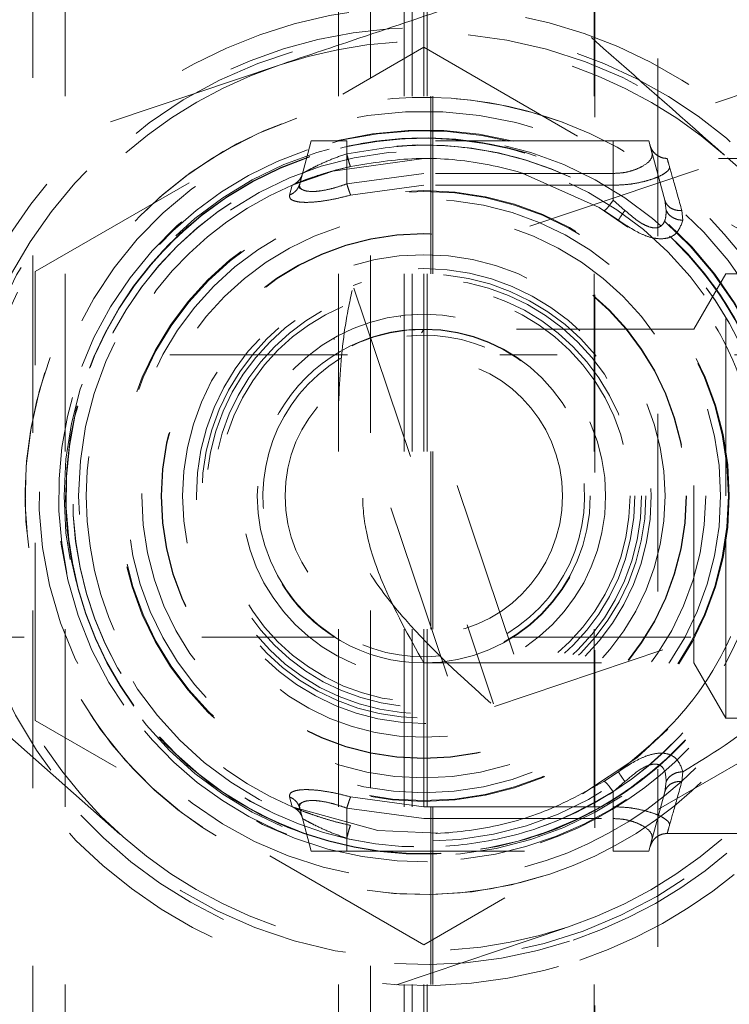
# Model space of a CAD drawing. Header units: inches. Extents: x 1880 to 2363, y -453 to -54.
# Tile 322 of 656: x 2039.729 to 2040.129, y -278.298 to -277.743. Entities that reach past the tile are written whole.
import ezdxf

# ---------------------------------------------------------------- set-up
doc = ezdxf.new("R2010")
doc.units = ezdxf.units.IN
doc.header["$LTSCALE"] = 0.5
doc.header["$MEASUREMENT"] = 0
doc.linetypes.add('HIDDEN', pattern=[0.22499999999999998, 0.15, -0.075])
for name, color, linetype in [('DIE-M-S', 8, 'Continuous'), ('DIE-M-S2', 1, 'Continuous'), ('DIE-M-S3', 8, 'Continuous'), ('SVD-M-S', 8, 'Continuous')]:
    doc.layers.add(name, color=color, linetype=linetype)

msp = doc.modelspace()

# ---------------------------------------------------------------- linework, layer by layer
at = {"layer": 'DIE-M-S', "linetype": 'HIDDEN', "lineweight": 18}
for p, q in [((2039.754819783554, -277.4863743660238), (2039.754819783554, -278.4863743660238)), ((2039.9087642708, -277.4863743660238), (2039.9087642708, -278.4863743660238)), ((2039.945836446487, -277.4863743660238), (2039.945836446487, -278.4863743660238)), ((2039.95025357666, -277.4863743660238), (2039.95025357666, -278.4863743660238)), ((2039.958731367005, -277.4863743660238), (2039.958731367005, -278.4863743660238)), ((2039.960670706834, -278.4863743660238), (2039.960670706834, -277.4863743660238)), ((2039.961792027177, -278.4863743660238), (2039.961792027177, -277.4863743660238)), ((2040.052792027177, -277.4863743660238), (2040.052792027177, -278.4863743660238))]:
    msp.add_line(p, q, dxfattribs=at)
at = {"layer": 'DIE-M-S2', "linetype": 'HIDDEN', "lineweight": 18}
for p, q in [((2039.736792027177, -277.4759039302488), (2039.736792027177, -278.4863743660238)), ((2039.926792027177, -277.4759039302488), (2039.926792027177, -278.4863743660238)), ((2039.956792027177, -277.4863743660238), (2039.956792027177, -278.4863743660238))]:
    msp.add_line(p, q, dxfattribs=at)
at = {"layer": 'DIE-M-S3', "linetype": 'HIDDEN', "lineweight": 18}
for p, q in [((2040.053051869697, -277.4981853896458), (2040.053051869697, -278.5257444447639)), ((2040.088484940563, -277.5651145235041), (2040.088484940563, -278.6832247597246))]:
    msp.add_line(p, q, dxfattribs=at)
at = {"layer": 'SVD-M-S', "linetype": 'HIDDEN', "lineweight": 18}
for p, q in [((2040.680109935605, -277.6364659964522), (2039.916978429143, -277.8928843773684)), ((2039.738042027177, -277.8850789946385), (2039.956792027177, -277.7587836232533)), ((2039.956792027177, -277.7587836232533), (2040.175542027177, -277.8850789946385)), ((2039.875283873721, -277.7687964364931), (2039.778324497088, -277.8013755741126)), ((2040.179947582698, -277.7702597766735), (2040.121018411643, -277.7900604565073)), ((2039.886960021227, -277.8356277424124), (2039.89345869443, -277.8113743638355)), ((2039.913458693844, -277.8113743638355), (2039.89345869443, -277.8113743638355)), ((2039.913458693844, -277.8113743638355), (2039.913459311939, -277.8356273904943)), ((2040.063458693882, -277.8113743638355), (2039.913458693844, -277.8113743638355)), ((2039.913458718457, -277.8187134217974), (2039.913458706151, -277.8113743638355)), ((2040.063458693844, -277.8113743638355), (2040.063457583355, -277.8447807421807)), ((2040.063458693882, -277.8297659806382), (2040.063458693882, -277.8113743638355)), ((2040.083458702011, -277.8113743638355), (2040.063458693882, -277.8113743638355)), ((2040.085425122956, -277.8187131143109), (2040.083458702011, -277.8113743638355)), ((2040.09240991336, -277.8447807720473), (2040.083458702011, -277.8113743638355)), ((2039.956792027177, -277.8213743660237), (2039.905530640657, -277.8284200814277)), ((2039.962747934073, -277.8214677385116), (2039.956792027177, -277.8213743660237)), ((2040.222676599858, -277.8213743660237), (2040.093920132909, -277.8213743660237)), ((2040.202810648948, -277.8871769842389), (2040.12611659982, -277.8194972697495)), ((2039.905530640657, -277.8284200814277), (2039.882758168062, -277.8363915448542)), ((2039.888530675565, -277.8297659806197), (2039.886960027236, -277.8356277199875)), ((2039.956792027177, -277.8297659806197), (2039.913459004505, -277.835627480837)), ((2040.06345865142, -277.8297659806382), (2039.956792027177, -277.8297659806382)), ((2040.055512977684, -277.84903467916), (2040.012267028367, -277.8296533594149)), ((2039.881275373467, -277.8419561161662), (2039.882767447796, -277.8363876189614)), ((2039.956792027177, -277.8363876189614), (2039.915625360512, -277.8419561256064)), ((2040.063458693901, -277.8363876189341), (2039.956792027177, -277.8363876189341)), ((2040.07003129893, -277.8505578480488), (2040.063457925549, -277.8447810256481)), ((2040.093241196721, -277.8505576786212), (2040.092410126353, -277.8447815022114)), ((2040.071660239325, -277.8600294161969), (2040.055512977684, -277.84903467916)), ((2040.058125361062, -277.8506523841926), (2040.06634320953, -277.8561373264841)), ((2040.102673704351, -277.8561399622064), (2040.102069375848, -277.850652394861)), ((2039.996605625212, -278.1298643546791), (2040.759737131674, -277.8734459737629)), ((2039.738042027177, -278.137669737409), (2039.738042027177, -277.8850789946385)), ((2040.126789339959, -277.8863743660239), (2040.108891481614, -277.9173743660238)), ((2040.126789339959, -278.0113743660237), (2040.126789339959, -277.8863743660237)), ((2040.800789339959, -277.8863743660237), (2040.126789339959, -277.8863743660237)), ((2039.917465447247, -277.8943338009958), (2039.996118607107, -278.1284149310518)), ((2040.007446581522, -278.1003245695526), (2039.943457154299, -277.9098844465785)), ((2040.108891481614, -277.9173743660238), (2039.956792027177, -277.9173743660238)), ((2040.108891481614, -278.1053743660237), (2040.108891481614, -277.9173743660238)), ((2039.970126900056, -278.112864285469), (2039.906137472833, -277.922424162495)), ((2039.91391001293, -277.9318743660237), (2039.231792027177, -277.9318743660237)), ((2040.231792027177, -277.9318743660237), (2039.999674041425, -277.9318743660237)), ((2040.126789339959, -278.1363743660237), (2040.126789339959, -278.0113743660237)), ((2039.231792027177, -278.0908743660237), (2039.906544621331, -278.0908743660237)), ((2040.007039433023, -278.0908743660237), (2040.231792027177, -278.0908743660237)), ((2039.956792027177, -278.1053743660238), (2040.108891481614, -278.1053743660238)), ((2040.108891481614, -278.1053743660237), (2040.126789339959, -278.1363743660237)), ((2039.710773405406, -278.1355717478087), (2039.787467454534, -278.203251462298)), ((2039.956792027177, -278.2639651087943), (2039.738042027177, -278.137669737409)), ((2040.175542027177, -278.137669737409), (2039.956792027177, -278.2639651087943)), ((2040.126789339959, -278.1363743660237), (2040.800789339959, -278.1363743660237)), ((2040.076698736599, -278.1587595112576), (2040.094221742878, -278.1425729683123)), ((2040.046049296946, -278.1791037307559), (2040.076698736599, -278.1587595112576)), ((2040.066343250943, -278.1666113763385), (2040.05812536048, -278.1720963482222)), ((2040.102069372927, -278.1720963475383), (2040.102673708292, -278.166608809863)), ((2040.063458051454, -278.1779676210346), (2040.070031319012, -278.1721908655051)), ((2040.092410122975, -278.1779672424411), (2040.093241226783, -278.1721910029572)), ((2040.063457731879, -278.1779678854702), (2040.063458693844, -278.211374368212)), ((2040.092409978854, -278.1779677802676), (2040.083458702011, -278.211374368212)), ((2039.882767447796, -278.1863611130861), (2039.881275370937, -278.1807926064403)), ((2039.91562540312, -278.1807926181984), (2039.956792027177, -278.1863611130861)), ((2039.882767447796, -278.1863611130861), (2039.930920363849, -278.1996046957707)), ((2039.88696000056, -278.1871209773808), (2039.893458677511, -278.2113743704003)), ((2039.886960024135, -278.187121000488), (2039.888530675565, -278.1929827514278)), ((2039.913459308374, -278.187121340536), (2039.913458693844, -278.211374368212)), ((2039.956792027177, -278.1929827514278), (2039.913459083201, -278.1871212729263)), ((2039.956792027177, -278.1863611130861), (2040.063458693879, -278.1863611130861)), ((2039.956792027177, -278.1929827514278), (2040.063458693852, -278.1929827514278)), ((2040.063458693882, -278.1929827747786), (2040.063458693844, -278.211374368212)), ((2039.930920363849, -278.1996046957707), (2039.964619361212, -278.2012130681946)), ((2040.09391957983, -278.2013743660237), (2040.222676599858, -278.2013743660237)), ((2039.913458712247, -278.2040353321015), (2039.913458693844, -278.2113743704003)), ((2040.085425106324, -278.2040356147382), (2040.083458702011, -278.211374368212)), ((2040.085277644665, -278.2061614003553), (2040.084054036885, -278.2091851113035)), ((2039.913458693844, -278.211374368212), (2039.893458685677, -278.2113743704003)), ((2039.913458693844, -278.211374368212), (2040.063458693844, -278.211374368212)), ((2040.063458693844, -278.211374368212), (2040.083458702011, -278.211374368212)), ((2039.941340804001, -278.2865314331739), (2040.038300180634, -278.2539522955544))]:
    msp.add_line(p, q, dxfattribs=at)
for radius in [0.2025000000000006, 0.1943379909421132, 0.1719881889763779, 0.1715, 0.1671038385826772, 0.1587499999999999, 0.1478524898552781, 0.1476377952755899, 0.1358430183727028, 0.1280397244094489, 0.1249999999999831, 0.1225826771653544, 0.1188744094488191, 0.1160905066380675, 0.1023622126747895, 0.09375, 0.07812499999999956]:
    msp.add_circle((2039.956792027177, -278.0113743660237), radius, dxfattribs=at)
for centre, radius, start, end in [((2039.956792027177, -278.0113743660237), 0.2755905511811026, 15.6368059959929, 288.5727664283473), ((2039.956792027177, -278.0113743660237), 0.2637795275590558, 5.689513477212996, 288.5727664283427), ((2039.956792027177, -278.0113743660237), 0.2608267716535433, 18.57276642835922, 346.1886775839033), ((2039.956792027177, -278.0113743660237), 0.255905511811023, 48.5727664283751, 108.5727664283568), ((2039.956792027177, -278.0113743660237), 0.255905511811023, 108.5727664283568, 168.5727664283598), ((2039.956792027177, -278.0113743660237), 0.2244094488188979, 8.731153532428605, 288.572766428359), ((2039.956792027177, -278.0113743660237), 0.2244094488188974, 18.57276642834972, 108.572766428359), ((2039.956792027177, -278.0113743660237), 0.2165354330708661, 20.56006547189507, 288.5727664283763), ((2039.956792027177, -278.0113743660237), 0.2244094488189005, 108.572766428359, 288.572766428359), ((2039.956792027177, -278.0113743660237), 0.2059571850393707, 20.13083613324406, 288.572766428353), ((2039.956792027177, -278.0113743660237), 0.2059571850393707, 20.13083613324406, 288.572766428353), ((2039.956792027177, -278.0113743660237), 0.2055660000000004, 20.82884172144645, 108.5727664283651), ((2039.956792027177, -278.0113743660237), 0.2016080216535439, 16.94353678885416, 288.5727664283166), ((2039.956792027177, -278.0113743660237), 0.2016080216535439, 16.94353678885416, 288.5727664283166), ((2039.956792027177, -278.0113743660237), 0.2013989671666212, 16.64802335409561, 288.5727664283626), ((2039.956792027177, -278.0113743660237), 0.201614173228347, 14.88425864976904, 108.5727664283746), ((2039.956792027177, -278.0113743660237), 0.201614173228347, 14.88425864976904, 108.5727664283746), ((2039.956792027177, -278.0113743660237), 0.2014107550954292, 18.13649090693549, 108.5727664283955), ((2039.956792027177, -278.0113743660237), 0.2055660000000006, 108.5727664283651, 345.0888317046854), ((2039.956792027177, -278.0113743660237), 0.1976556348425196, 7.419548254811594, 288.572766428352), ((2039.956792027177, -278.0113743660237), 0.1976556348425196, 7.419548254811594, 288.572766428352), ((2039.956792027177, -278.0113743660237), 0.1976107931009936, 7.308720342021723, 288.5727664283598), ((2039.956792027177, -278.0113743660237), 0.201614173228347, 108.5727664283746, 339.2625875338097), ((2039.956792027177, -278.0113743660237), 0.201614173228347, 108.5727664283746, 339.2625875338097), ((2039.956792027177, -278.0113743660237), 0.2014107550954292, 108.5727664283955, 343.8428963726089), ((2039.956792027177, -278.0113743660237), 0.2559055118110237, 11.04191733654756, 48.5727664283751), ((2039.878871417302, -277.8271777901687), 0.0100000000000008, 292.9298022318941, 344.9999999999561), ((2039.956792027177, -278.0113743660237), 0.1900000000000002, 112.9298022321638, 247.0701977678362), ((2039.956792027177, -278.0113743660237), 0.09400000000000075, 89.9999981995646, 270), ((2039.956792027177, -278.0113743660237), 0.09400000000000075, 270, 89.9999981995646), ((2039.956792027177, -278.0113743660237), 0.09055118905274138, 301.1286231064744, 96.01690975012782), ((2039.956792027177, -278.0113743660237), 0.09055118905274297, 121.1286231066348, 276.0169097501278), ((2039.956792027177, -278.0113743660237), 0.2559055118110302, 168.5727664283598, 228.5727664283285), ((2039.956792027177, -278.0113743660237), 0.1976107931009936, 288.5727664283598, 344.9071938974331), ((2039.956792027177, -278.0113743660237), 0.255905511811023, 288.5727664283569, 348.5727664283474), ((2039.956792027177, -278.0113743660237), 0.1976556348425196, 288.572766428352, 344.8235723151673), ((2039.956792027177, -278.0113743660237), 0.1976556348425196, 288.572766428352, 344.8235723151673), ((2039.956792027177, -278.0113743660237), 0.201398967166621, 288.5727664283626, 343.8039968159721), ((2039.956792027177, -278.0113743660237), 0.2637795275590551, 288.5727664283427, 346.8594548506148), ((2039.956792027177, -278.0113743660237), 0.2165354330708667, 288.5727664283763, 342.2364343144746), ((2039.956792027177, -278.0113743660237), 0.2244094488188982, 288.572766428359, 342.6952975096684), ((2039.956792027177, -278.0113743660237), 0.2755905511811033, 288.5727664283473, 344.6853891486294), ((2039.956792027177, -278.0113743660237), 0.2016080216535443, 288.5727664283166, 338.4338658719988), ((2039.956792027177, -278.0113743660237), 0.2016080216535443, 288.5727664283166, 338.4338658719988), ((2039.956792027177, -278.0113743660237), 0.2059571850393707, 288.572766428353, 338.0745972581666), ((2039.956792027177, -278.0113743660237), 0.2059571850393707, 288.572766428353, 338.0745972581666), ((2039.878871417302, -278.1955709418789), 0.01000000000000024, 15.00019235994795, 67.07019776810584), ((2039.956792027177, -278.0113743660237), 0.2559055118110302, 228.5727664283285, 288.5727664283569)]:
    msp.add_arc(centre, radius, start, end, dxfattribs=at)
for points, knots in [([(2039.972243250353, -277.7362172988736), (2039.952691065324, -277.7427869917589), (2039.920611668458, -277.7535659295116), (2039.888013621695, -277.7645191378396), (2039.875283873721, -277.7687964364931)], [0, 0, 0, 0, 0.6094935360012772, 1, 1, 1, 1]), ([(2040.12611659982, -277.8194972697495), (2040.12348841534, -277.8171779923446), (2040.097744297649, -277.7944597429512), (2040.072283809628, -277.7719917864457), (2040.049422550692, -277.7518175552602)], [0, 0, 0, 0, 0.102088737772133, 1, 1, 1, 1]), ([(2040.084170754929, -277.8140318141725), (2040.084169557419, -277.8140273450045), (2040.083911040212, -277.813062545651), (2040.084669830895, -277.8158943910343), (2040.085425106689, -277.8187131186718)], [0, 0, 0, 0, 0.004632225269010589, 1, 1, 1, 1]), ([(2039.888530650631, -277.8297660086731), (2039.888632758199, -277.8297064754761), (2039.888842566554, -277.8295841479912), (2039.890449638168, -277.8287023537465), (2039.892920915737, -277.8273650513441), (2039.897210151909, -277.8252009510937), (2039.904131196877, -277.8219624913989), (2039.910358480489, -277.8197933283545), (2039.913458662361, -277.8187134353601)], [0, 0, 0, 0, 0.1201399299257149, 0.246860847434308, 0.3613044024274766, 0.4978622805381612, 0.7500164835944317, 1, 1, 1, 1]), ([(2039.913458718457, -277.8187134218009), (2039.926295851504, -277.8166083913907), (2039.951955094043, -277.81240079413), (2039.991093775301, -277.8158036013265), (2040.029204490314, -277.825780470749), (2040.051999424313, -277.8384248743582), (2040.063457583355, -277.844780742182)], [0, 0, 0, 0, 0.2489015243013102, 0.4975117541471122, 0.7474179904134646, 1, 1, 1, 1]), ([(2039.915625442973, -277.8258878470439), (2039.915544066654, -277.8258051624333), (2039.915376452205, -277.8256348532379), (2039.914854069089, -277.8240717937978), (2039.914191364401, -277.8217141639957), (2039.913698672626, -277.8196961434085), (2039.913458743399, -277.8187134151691)], [0, 0, 0, 0, 0.2420091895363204, 0.498477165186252, 0.7557702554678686, 0.9999999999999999, 0.9999999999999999, 0.9999999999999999, 0.9999999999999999]), ([(2040.085425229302, -277.8187135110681), (2040.085334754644, -277.8197934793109), (2040.085153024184, -277.8219627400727), (2040.08118908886, -277.8252009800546), (2040.076705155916, -277.8273648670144), (2040.072645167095, -277.8287023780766), (2040.06823867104, -277.829585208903), (2040.065022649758, -277.8297068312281), (2040.063458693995, -277.8297659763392)], [0, 0, 0, 0, 0.2499934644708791, 0.5021453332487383, 0.6386765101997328, 0.7531578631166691, 0.8799603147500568, 1, 1, 1, 1]), ([(2040.084054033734, -277.8135636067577), (2040.084386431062, -277.81461802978), (2040.085071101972, -277.8167899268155), (2040.086715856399, -277.818368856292), (2040.087562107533, -277.8191812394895)], [0, 0, 0, 0, 0.4854848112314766, 1, 1, 1, 1]), ([(2039.915625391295, -277.8258876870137), (2039.927858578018, -277.8238835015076), (2039.952210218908, -277.8198939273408), (2039.989310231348, -277.8231211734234), (2040.025489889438, -277.8325626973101), (2040.04716510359, -277.8445771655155), (2040.058125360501, -277.8506523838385)], [0, 0, 0, 0, 0.2496089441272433, 0.4968768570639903, 0.7455914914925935, 1, 1, 1, 1]), ([(2040.093811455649, -277.821374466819), (2040.092709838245, -277.8212809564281), (2040.090440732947, -277.821088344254), (2040.088540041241, -277.8198291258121), (2040.087562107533, -277.8191812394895)], [0, 0, 0, 0, 0.4854853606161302, 1, 1, 1, 1]), ([(2040.093920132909, -277.8217488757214), (2040.093885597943, -277.8216259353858), (2040.093556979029, -277.8204560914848), (2040.094363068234, -277.823322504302), (2040.095084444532, -277.8258876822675)], [0, 0, 0, 0, 0.10509123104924, 1, 1, 1, 1]), ([(2040.102069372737, -277.8506523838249), (2040.100370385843, -277.8446208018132), (2040.097022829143, -277.8327366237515), (2040.094276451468, -277.823030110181), (2040.094034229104, -277.8221591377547), (2040.093920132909, -277.8217488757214)], [0, 0, 0, 0, 0.3528085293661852, 0.695147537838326, 1, 1, 1, 1]), ([(2039.882767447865, -277.8363876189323), (2039.88288785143, -277.8363364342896), (2039.883128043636, -277.8362343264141), (2039.885025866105, -277.8354429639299), (2039.888004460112, -277.8342496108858), (2039.892164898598, -277.832680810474), (2039.897237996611, -277.8309172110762), (2039.903037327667, -277.8291034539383), (2039.909247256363, -277.8273703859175), (2039.91350506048, -277.8263805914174), (2039.915625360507, -277.8258876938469)], [0, 0, 0, 0, 0.1203330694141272, 0.2400515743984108, 0.365155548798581, 0.4919134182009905, 0.6208483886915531, 0.7498200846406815, 0.875415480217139, 1, 1, 1, 1]), ([(2040.095084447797, -277.8258876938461), (2040.095089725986, -277.8263814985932), (2040.095100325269, -277.8273731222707), (2040.093394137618, -277.8291103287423), (2040.090521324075, -277.830920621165), (2040.086484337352, -277.8327044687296), (2040.083019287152, -277.8337080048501), (2040.081303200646, -277.8342050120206)], [0, 0, 0, 0, 0.1964416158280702, 0.3944801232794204, 0.5974303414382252, 0.8006250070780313, 1, 1, 1, 1]), ([(2039.886960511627, -277.8356273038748), (2039.88672768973, -277.8363093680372), (2039.886255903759, -277.8376914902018), (2039.884946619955, -277.8394910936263), (2039.88328772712, -277.8409956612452), (2039.88194022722, -277.8416387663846), (2039.881275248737, -277.8419561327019)], [0, 0, 0, 0, 0.2467452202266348, 0.4999999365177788, 0.7532546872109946, 1, 1, 1, 1]), ([(2039.89055498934, -277.8396639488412), (2039.889683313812, -277.8394072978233), (2039.88798646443, -277.838907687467), (2039.88677645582, -277.8374977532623), (2039.886896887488, -277.8362703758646), (2039.886959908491, -277.8356280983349)], [0, 0, 0, 0, 0.3349169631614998, 0.651966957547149, 1, 1, 1, 1]), ([(2039.913459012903, -277.8356274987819), (2039.911637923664, -277.8362726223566), (2039.908160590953, -277.8375044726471), (2039.902888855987, -277.8388854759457), (2039.898056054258, -277.8397459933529), (2039.893710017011, -277.8400824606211), (2039.891606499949, -277.8398034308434), (2039.89055498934, -277.8396639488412)], [0, 0, 0, 0, 0.2113849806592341, 0.4036353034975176, 0.6067975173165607, 0.8034451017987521, 1, 1, 1, 1]), ([(2039.915625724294, -277.841955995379), (2039.915488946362, -277.8416386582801), (2039.915211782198, -277.8409956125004), (2039.914673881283, -277.8394911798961), (2039.91408043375, -277.8376917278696), (2039.91366413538, -277.8363097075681), (2039.913458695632, -277.8356276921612)], [0, 0, 0, 0, 0.2467448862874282, 0.4999990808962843, 0.7532537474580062, 1, 1, 1, 1]), ([(2040.081303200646, -277.8342050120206), (2040.079449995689, -277.8346308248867), (2040.075832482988, -277.8354620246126), (2040.069714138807, -277.8362330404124), (2040.065547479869, -277.8363360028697), (2040.063458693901, -277.8363876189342)], [0, 0, 0, 0, 0.3437535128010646, 0.671017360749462, 1, 1, 1, 1]), ([(2039.888179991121, -277.8387829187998), (2039.887630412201, -277.8385300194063), (2039.886523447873, -277.8380206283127), (2039.886590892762, -277.8371034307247), (2039.886624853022, -277.8366415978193)], [0, 0, 0, 0, 0.4964739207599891, 1, 1, 1, 1]), ([(2039.91562536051, -277.8419561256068), (2039.913248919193, -277.8425773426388), (2039.90857907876, -277.8437980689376), (2039.901733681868, -277.8451094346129), (2039.8955055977, -277.8459144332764), (2039.89016837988, -277.8461574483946), (2039.885906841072, -277.8458661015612), (2039.88291640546, -277.845048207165), (2039.881179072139, -277.8437528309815), (2039.881242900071, -277.8425619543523), (2039.881275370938, -277.8419561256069)], [0, 0, 0, 0, 0.131457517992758, 0.2583213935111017, 0.3826687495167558, 0.5065667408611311, 0.6271707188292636, 0.7483349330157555, 0.8719716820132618, 1, 1, 1, 1]), ([(2040.058125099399, -277.8506528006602), (2040.058311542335, -277.8506470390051), (2040.058695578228, -277.8506351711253), (2040.059980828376, -277.8493974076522), (2040.061630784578, -277.8474041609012), (2040.062861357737, -277.8456387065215), (2040.063458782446, -277.8447816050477)], [0, 0, 0, 0, 0.2427405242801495, 0.4999978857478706, 0.7572565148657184, 0.9999999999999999, 0.9999999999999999, 0.9999999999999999, 0.9999999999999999]), ([(2040.102069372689, -277.8506525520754), (2040.10098740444, -277.8506467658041), (2040.098758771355, -277.8506348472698), (2040.095770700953, -277.8493970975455), (2040.093443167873, -277.8474039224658), (2040.092747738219, -277.845638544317), (2040.092410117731, -277.8447814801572)], [0, 0, 0, 0, 0.2427427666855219, 0.5000004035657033, 0.7572578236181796, 1, 1, 1, 1]), ([(2040.066346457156, -277.8561405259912), (2040.066378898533, -277.856056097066), (2040.066445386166, -277.8558830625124), (2040.067232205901, -277.8546605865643), (2040.068440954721, -277.8528597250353), (2040.069509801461, -277.8513126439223), (2040.070031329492, -277.8505577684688)], [0, 0, 0, 0, 0.243963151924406, 0.4999951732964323, 0.7560300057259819, 1, 1, 1, 1]), ([(2040.093241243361, -277.8505577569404), (2040.093192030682, -277.8521666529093), (2040.093105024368, -277.855011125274), (2040.091723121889, -277.8582353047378), (2040.089660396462, -277.8600297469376), (2040.086975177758, -277.8606349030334), (2040.0836777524, -277.8600117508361), (2040.079762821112, -277.8582068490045), (2040.075081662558, -277.8549860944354), (2040.071857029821, -277.8521586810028), (2040.07003131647, -277.8505578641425)], [0, 0, 0, 0, 0.1703650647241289, 0.3011995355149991, 0.4056816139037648, 0.500528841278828, 0.5956972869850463, 0.7006313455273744, 0.8305043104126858, 1, 1, 1, 1]), ([(2040.093241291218, -277.8505575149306), (2040.093656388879, -277.8513124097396), (2040.094507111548, -277.8528595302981), (2040.096807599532, -277.8546604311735), (2040.099615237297, -277.8558829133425), (2040.101670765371, -277.856055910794), (2040.102673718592, -277.8561403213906)], [0, 0, 0, 0, 0.2439707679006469, 0.500006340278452, 0.7560382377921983, 1, 1, 1, 1]), ([(2040.146792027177, -278.0113744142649), (2040.146025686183, -277.9986518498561), (2040.144372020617, -277.9711981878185), (2040.130226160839, -277.9299738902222), (2040.104597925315, -277.8875335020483), (2040.080320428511, -277.8676085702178), (2040.066343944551, -277.8561378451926)], [0, 0, 0, 0, 0.1757493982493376, 0.3792446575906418, 0.6426329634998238, 1, 1, 1, 1]), ([(2040.066344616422, -277.8561383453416), (2040.070741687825, -277.8590362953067), (2040.07708504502, -277.8632169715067), (2040.085248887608, -277.866196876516), (2040.088650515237, -277.8664801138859), (2040.090316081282, -277.8666187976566)], [0, 0, 0, 0, 0.5355352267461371, 0.7725804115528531, 1, 1, 1, 1]), ([(2040.090316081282, -277.8666187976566), (2040.091825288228, -277.8664846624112), (2040.094923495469, -277.8662093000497), (2040.100049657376, -277.8632414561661), (2040.101598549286, -277.8590495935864), (2040.102673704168, -277.8561398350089)], [0, 0, 0, 0, 0.2251044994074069, 0.4621105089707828, 0.9999999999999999, 0.9999999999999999, 0.9999999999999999, 0.9999999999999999]), ([(2040.209792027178, -278.0113743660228), (2040.208666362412, -277.9980715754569), (2040.206318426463, -277.9703243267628), (2040.187021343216, -277.9288509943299), (2040.153002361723, -277.8870813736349), (2040.12088710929, -277.8673373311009), (2040.102673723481, -277.8561399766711)], [0, 0, 0, 0, 0.1837430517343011, 0.3832552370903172, 0.650228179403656, 0.9999999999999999, 0.9999999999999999, 0.9999999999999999, 0.9999999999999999]), ([(2039.9087642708, -277.9592167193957), (2039.909548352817, -277.9448151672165), (2039.910741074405, -277.922907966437), (2039.914973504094, -277.9025904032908), (2039.916423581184, -277.8956293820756)], [0, 0, 0, 0, 0.6573889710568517, 1, 1, 1, 1]), ([(2039.956792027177, -278.1053743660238), (2039.948482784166, -278.090552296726), (2039.935663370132, -278.0676849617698), (2039.923945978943, -278.0341011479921), (2039.921371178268, -278.0076730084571), (2039.927677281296, -277.9720416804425), (2039.942175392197, -277.9432323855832), (2039.953946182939, -277.9224089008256), (2039.956792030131, -277.9173743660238)], [0, 0, 0, 0, 0.2633512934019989, 0.4062956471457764, 0.5168653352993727, 0.6274729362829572, 0.909933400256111, 1, 1, 1, 1]), ([(2039.994505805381, -278.1280113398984), (2039.978031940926, -278.1131486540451), (2039.952554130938, -278.090162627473), (2039.924170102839, -278.053501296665), (2039.911044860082, -278.0275050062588), (2039.909287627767, -278.0129629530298), (2039.9087642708, -278.008631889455)], [0, 0, 0, 0, 0.4655704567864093, 0.7200323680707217, 0.9166171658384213, 1, 1, 1, 1]), ([(2040.066343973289, -278.1666108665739), (2040.080320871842, -278.1551412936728), (2040.104599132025, -278.1352183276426), (2040.130029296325, -278.0930879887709), (2040.144263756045, -278.0520022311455), (2040.145972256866, -278.024547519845), (2040.146792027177, -278.0113742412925)], [0, 0, 0, 0, 0.3573755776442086, 0.6207712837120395, 0.8180390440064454, 0.9999999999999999, 0.9999999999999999, 0.9999999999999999, 0.9999999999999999]), ([(2040.102673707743, -278.1666087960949), (2040.120884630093, -278.1554131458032), (2040.152998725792, -278.1356701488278), (2040.187018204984, -278.0939028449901), (2040.206318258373, -278.0524272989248), (2040.208666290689, -278.024678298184), (2040.209792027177, -278.0113743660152)], [0, 0, 0, 0, 0.3497239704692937, 0.6167215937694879, 0.8162416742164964, 1, 1, 1, 1]), ([(2040.102673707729, -278.1666089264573), (2040.101607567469, -278.1636822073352), (2040.100071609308, -278.1594657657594), (2040.094890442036, -278.1566036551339), (2040.090422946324, -278.1558955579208), (2040.085215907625, -278.1566160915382), (2040.077107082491, -278.1594897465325), (2040.070750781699, -278.1636951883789), (2040.066344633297, -278.1666103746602)], [0, 0, 0, 0, 0.2690382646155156, 0.3875958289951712, 0.5002100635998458, 0.6138634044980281, 0.7323324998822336, 1, 1, 1, 1]), ([(2040.093241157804, -278.1721911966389), (2040.093113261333, -278.1697297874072), (2040.092921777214, -278.1660446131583), (2040.090167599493, -278.1629196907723), (2040.087035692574, -278.1620278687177), (2040.083017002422, -278.1629217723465), (2040.077055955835, -278.1660455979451), (2040.072845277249, -278.1697292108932), (2040.070031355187, -278.1721909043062)], [0, 0, 0, 0, 0.2587785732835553, 0.3874382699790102, 0.5000123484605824, 0.6127889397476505, 0.7412336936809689, 1, 1, 1, 1]), ([(2040.070031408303, -278.1721909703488), (2040.06950983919, -278.1714361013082), (2040.068440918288, -278.1698890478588), (2040.067232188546, -278.1680881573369), (2040.066445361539, -278.166865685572), (2040.066378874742, -278.1666926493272), (2040.06634643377, -278.1666082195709)], [0, 0, 0, 0, 0.2439733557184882, 0.5000070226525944, 0.7560379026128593, 1, 1, 1, 1]), ([(2040.093241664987, -278.172191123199), (2040.093649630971, -278.1714468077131), (2040.094489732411, -278.1699140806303), (2040.096767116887, -278.1681125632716), (2040.099580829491, -278.1668718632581), (2040.101656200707, -278.1666950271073), (2040.102673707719, -278.1666083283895)], [0, 0, 0, 0, 0.2404859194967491, 0.4952191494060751, 0.7525175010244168, 0.9999999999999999, 0.9999999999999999, 0.9999999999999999, 0.9999999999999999]), ([(2040.058125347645, -278.1720963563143), (2040.047165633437, -278.1781716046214), (2040.025571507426, -278.1901417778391), (2039.989406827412, -278.1996107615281), (2039.952303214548, -278.2028690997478), (2039.927859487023, -278.1988650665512), (2039.915625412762, -278.1968610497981)], [0, 0, 0, 0, 0.254396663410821, 0.5012424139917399, 0.7503720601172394, 0.9999999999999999, 0.9999999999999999, 0.9999999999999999, 0.9999999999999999]), ([(2040.058125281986, -278.172096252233), (2040.058311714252, -278.1721020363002), (2040.05869572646, -278.1721139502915), (2040.059980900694, -278.1733516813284), (2040.061630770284, -278.1753448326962), (2040.062861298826, -278.1771101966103), (2040.063458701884, -278.1779672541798)], [0, 0, 0, 0, 0.2427427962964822, 0.5000003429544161, 0.7572577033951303, 1, 1, 1, 1]), ([(2040.102069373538, -278.1720958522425), (2040.100987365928, -278.172101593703), (2040.098758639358, -278.1721134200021), (2040.095770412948, -278.1733511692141), (2040.093442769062, -278.1753444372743), (2040.092747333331, -278.1771099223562), (2040.092409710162, -278.1779670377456)], [0, 0, 0, 0, 0.2427401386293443, 0.4999977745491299, 0.7572567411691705, 0.9999999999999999, 0.9999999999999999, 0.9999999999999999, 0.9999999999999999]), ([(2040.09391957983, -278.2010027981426), (2040.094032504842, -278.2006001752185), (2040.094274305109, -278.1997380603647), (2040.097009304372, -278.1900562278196), (2040.100370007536, -278.1781279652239), (2040.102069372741, -278.1720963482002)], [0, 0, 0, 0, 0.3022412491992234, 0.6471729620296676, 0.9999999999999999, 0.9999999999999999, 0.9999999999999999, 0.9999999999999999]), ([(2039.881275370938, -278.1807926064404), (2039.881242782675, -278.180187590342), (2039.881178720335, -278.1789982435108), (2039.88291099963, -278.1777037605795), (2039.885893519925, -278.1768852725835), (2039.890147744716, -278.1765913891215), (2039.895482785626, -278.1768318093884), (2039.901716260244, -278.1776361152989), (2039.908569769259, -278.1789483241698), (2039.913245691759, -278.1801705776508), (2039.91562536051, -278.1807926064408)], [0, 0, 0, 0, 0.1278515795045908, 0.2513319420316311, 0.3723530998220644, 0.4928194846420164, 0.6168556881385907, 0.7413459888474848, 0.8683658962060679, 1, 1, 1, 1]), ([(2040.063457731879, -278.1779678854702), (2040.051999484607, -278.1843238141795), (2040.029204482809, -278.1969682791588), (2039.991093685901, -278.2069451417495), (2039.951955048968, -278.2103479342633), (2039.926295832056, -278.2061403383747), (2039.913458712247, -278.2040353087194)], [0, 0, 0, 0, 0.2525837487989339, 0.5024893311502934, 0.7510990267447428, 1, 1, 1, 1]), ([(2039.881275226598, -278.1807925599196), (2039.881940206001, -278.1811099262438), (2039.883287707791, -278.1817530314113), (2039.884946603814, -278.1832575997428), (2039.886255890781, -278.1850572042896), (2039.886727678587, -278.1864393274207), (2039.886960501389, -278.1871213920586)], [0, 0, 0, 0, 0.2467453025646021, 0.500000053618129, 0.7532547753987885, 1, 1, 1, 1]), ([(2039.886624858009, -278.1861071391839), (2039.886590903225, -278.1856453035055), (2039.886523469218, -278.1847281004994), (2039.887630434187, -278.1842187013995), (2039.888180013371, -278.1839657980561)], [0, 0, 0, 0, 0.503526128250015, 1, 1, 1, 1]), ([(2039.886959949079, -278.1871207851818), (2039.886896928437, -278.1864783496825), (2039.886776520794, -278.185250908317), (2039.887986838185, -278.1838410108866), (2039.889683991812, -278.1833414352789), (2039.890556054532, -278.1830847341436)], [0, 0, 0, 0, 0.3480618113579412, 0.6650091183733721, 1, 1, 1, 1]), ([(2039.890556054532, -278.1830847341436), (2039.891607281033, -278.1829453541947), (2039.893710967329, -278.1826664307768), (2039.898056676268, -278.1830029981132), (2039.902889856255, -278.1838636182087), (2039.908160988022, -278.1852446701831), (2039.911638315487, -278.1864764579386), (2039.913459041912, -278.1871214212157)], [0, 0, 0, 0, 0.1964997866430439, 0.393230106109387, 0.5963372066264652, 0.7886424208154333, 1, 1, 1, 1]), ([(2039.915625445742, -278.1807926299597), (2039.915500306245, -278.1810817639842), (2039.915239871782, -278.1816834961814), (2039.914724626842, -278.1831100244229), (2039.91412044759, -278.1849277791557), (2039.913681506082, -278.1863830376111), (2039.913458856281, -278.1871212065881)], [0, 0, 0, 0, 0.2272404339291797, 0.4729221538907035, 0.7326437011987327, 1, 1, 1, 1]), ([(2039.915625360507, -278.1968610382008), (2039.913505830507, -278.1963683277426), (2039.909248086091, -278.1953785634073), (2039.903039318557, -278.1936458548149), (2039.897239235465, -278.1918319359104), (2039.892166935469, -278.1900686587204), (2039.888005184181, -278.1884994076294), (2039.885026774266, -278.1873061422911), (2039.88312752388, -278.1865141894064), (2039.882887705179, -278.1864122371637), (2039.882767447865, -278.1863611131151)], [0, 0, 0, 0, 0.1245407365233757, 0.2501793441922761, 0.3790626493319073, 0.5080870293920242, 0.6347584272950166, 0.7599493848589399, 0.8796263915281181, 1, 1, 1, 1]), ([(2040.063458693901, -278.1863611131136), (2040.065546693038, -278.1864127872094), (2040.069713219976, -278.1865159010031), (2040.075830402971, -278.187286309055), (2040.079447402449, -278.1881172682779), (2040.081299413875, -278.1885427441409)], [0, 0, 0, 0, 0.3289463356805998, 0.6564005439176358, 1, 1, 1, 1]), ([(2040.081299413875, -278.1885427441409), (2040.083016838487, -278.1890400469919), (2040.086482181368, -278.1900434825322), (2040.090520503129, -278.1918276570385), (2040.093393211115, -278.1936377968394), (2040.09510094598, -278.1953753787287), (2040.095089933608, -278.1963670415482), (2040.095084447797, -278.1968610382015)], [0, 0, 0, 0, 0.1994839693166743, 0.4025098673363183, 0.605571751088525, 0.8035156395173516, 1, 1, 1, 1]), ([(2039.913458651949, -278.2040352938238), (2039.910358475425, -278.2029554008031), (2039.904131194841, -278.2007862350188), (2039.897209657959, -278.19754757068), (2039.892920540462, -278.1953834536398), (2039.89044920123, -278.1940461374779), (2039.888842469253, -278.1931645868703), (2039.888632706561, -278.1930422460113), (2039.888530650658, -278.1929827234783)], [0, 0, 0, 0, 0.2499831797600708, 0.5021376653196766, 0.63874180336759, 0.7531398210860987, 0.8798950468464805, 1, 1, 1, 1]), ([(2040.063458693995, -278.1929827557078), (2040.065022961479, -278.1930418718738), (2040.068239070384, -278.1931634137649), (2040.072646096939, -278.1940466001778), (2040.076705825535, -278.1953841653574), (2040.081189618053, -278.197548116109), (2040.085153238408, -278.2007862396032), (2040.085334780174, -278.2029555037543), (2040.085425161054, -278.2040354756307)], [0, 0, 0, 0, 0.1200603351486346, 0.2468421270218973, 0.3613678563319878, 0.4978544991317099, 0.7500060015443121, 1, 1, 1, 1]), ([(2039.915625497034, -278.1968612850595), (2039.915543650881, -278.1969446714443), (2039.915375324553, -278.1971161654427), (2039.914851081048, -278.1986868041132), (2039.914188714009, -278.2010448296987), (2039.913697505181, -278.2030569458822), (2039.91345866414, -278.2040352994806)], [0, 0, 0, 0, 0.2431195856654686, 0.5000042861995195, 0.7568865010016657, 1, 1, 1, 1]), ([(2040.085277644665, -278.2061614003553), (2040.085784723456, -278.2054559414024), (2040.086804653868, -278.2040369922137), (2040.088953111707, -278.2025203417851), (2040.091333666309, -278.201548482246), (2040.093001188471, -278.2014312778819), (2040.093812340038, -278.2013742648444)], [0, 0, 0, 0, 0.2540100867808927, 0.5109119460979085, 0.7620873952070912, 1, 1, 1, 1]), ([(2040.095084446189, -278.196861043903), (2040.094363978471, -278.1994219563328), (2040.09355883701, -278.2022838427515), (2040.093885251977, -278.2011247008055), (2040.09391957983, -278.2010027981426)], [0, 0, 0, 0, 0.8948337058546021, 0.9999999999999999, 0.9999999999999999, 0.9999999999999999, 0.9999999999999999]), ([(2040.085425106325, -278.2040356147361), (2040.084706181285, -278.2067186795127), (2040.083896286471, -278.2097412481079), (2040.084227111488, -278.2085065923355), (2040.084264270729, -278.208367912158)], [0, 0, 0, 0, 0.8876770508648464, 1, 1, 1, 1])]:
    msp.add_open_spline(points, degree=3, knots=knots, dxfattribs=at)
for points in [[(2040.06345865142, -277.8363876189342), (2040.06345865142, -277.8360467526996), (2040.06345865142, -277.8353650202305), (2040.06345865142, -277.8337924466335), (2040.06345865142, -277.831923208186), (2040.06345865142, -277.8304850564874), (2040.06345865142, -277.8297659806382)], [(2040.063458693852, -278.1863611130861), (2040.063458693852, -278.1867019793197), (2040.063458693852, -278.1873837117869), (2040.063458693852, -278.1889562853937), (2040.063458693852, -278.1908255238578), (2040.063458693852, -278.1922636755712), (2040.063458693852, -278.1929827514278)]]:
    msp.add_open_spline(points, degree=3, dxfattribs=at)

doc.saveas('drawing.dxf')
